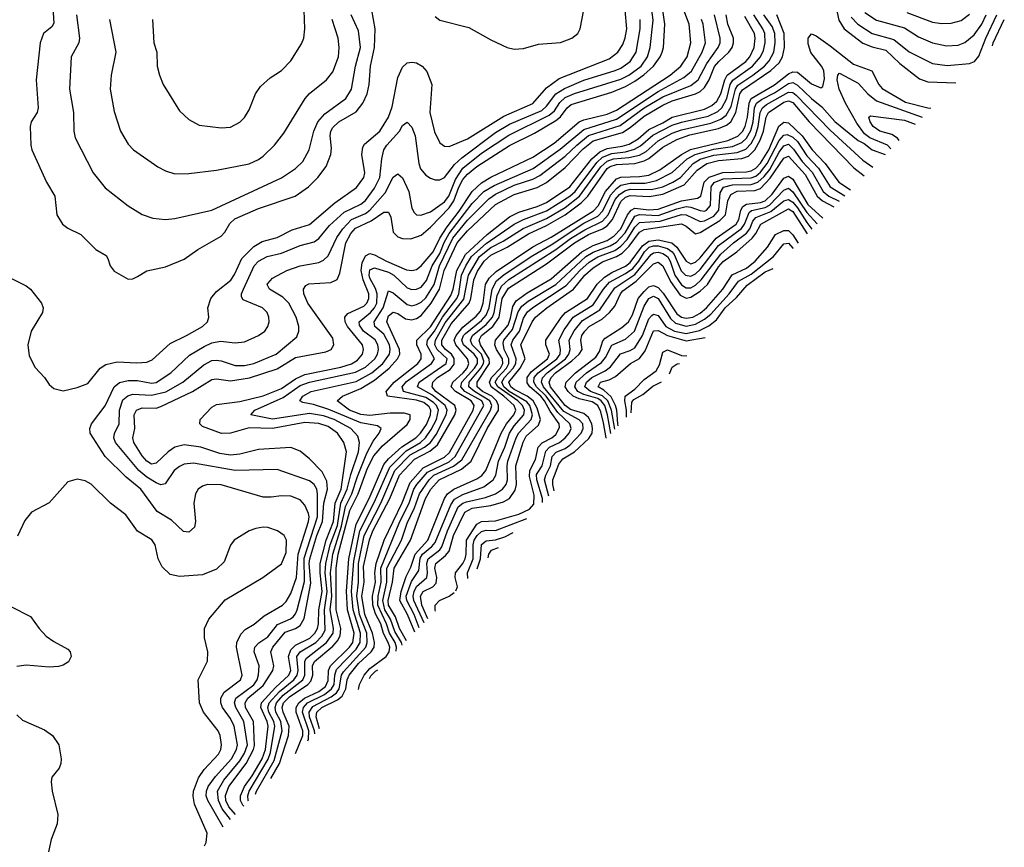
# Model space of a CAD drawing. Header units: inches. Extents: x 1308407 to 1441228, y 959628 to 1036311.
# Tile 514 of 656: x 1420183 to 1424419, y 970909 to 974469. Entities that reach past the tile are written whole.
import ezdxf

# ---------------------------------------------------------------- set-up
doc = ezdxf.new("R2010")
doc.units = ezdxf.units.IN
doc.header["$MEASUREMENT"] = 0
doc.layers.add('B4927', color=7, linetype='Continuous')

msp = doc.modelspace()

# ---------------------------------------------------------------- linework, layer by layer
at = {"layer": 'B4927', "color": 5}
for points, elevation in [([(1420323.7, 974543.7), (1420330, 974454), (1420321.3, 974438.7), (1420285.4, 974410), (1420271.5, 974370), (1420253.2, 974210), (1420262.7, 974090), (1420257.6, 974070), (1420232.4, 974030), (1420227.3, 974010), (1420230.1, 973930.1), (1420235, 973910), (1420297.6, 973770), (1420334.7, 973710), (1420343.2, 973630), (1420367.4, 973590), (1420390, 973573.1), (1420445.7, 973545.7), (1420510, 973480.2), (1420554.4, 973454.4), (1420562.5, 973442.5), (1420572, 973410), (1420590, 973387), (1420650, 973353.7), (1420670, 973354.9), (1420690, 973364.2), (1420730, 973388.9), (1420810, 973405.8), (1420890, 973439.7), (1420950, 973480.9), (1421050, 973538.5), (1421065, 973555), (1421086.9, 973593.1), (1421108, 973612), (1421210, 973656.7), (1421367.5, 973710), (1421424.9, 973750), (1421466.2, 973790), (1421501.7, 973838.3), (1421521.3, 973890), (1421524, 973916), (1421518.5, 973970), (1421521.6, 973990), (1421530, 974005.3), (1421556.6, 974030), (1421630, 974072.3), (1421659.1, 974110), (1421678, 974150), (1421686.9, 974190), (1421692.2, 974270), (1421709, 974350), (1421711.7, 974430), (1421697.9, 974510)], 3020), ([(1420139.7, 973359.7), (1420210, 973324.1), (1420229.1, 973310), (1420276.9, 973250), (1420283.9, 973230), (1420280.7, 973210), (1420231.5, 973130), (1420217.6, 973070), (1420223.4, 973023.4), (1420250, 972973.4), (1420290, 972930.5), (1420310, 972900.5), (1420330, 972882.4), (1420370, 972872.2), (1420430, 972887.2), (1420475.5, 972904.5), (1420529.8, 972970), (1420553.6, 972986.4), (1420602.4, 972997.6), (1420687.5, 972992.4), (1420730, 972996), (1420753.4, 973006.6), (1420830, 973076.7), (1420900.2, 973110), (1420969.8, 973150), (1420991.6, 973170), (1420997, 973190), (1420993, 973230), (1421005.7, 973270), (1421030, 973299.6), (1421091.1, 973348.9), (1421107.3, 973372.7), (1421138.1, 973441.9), (1421190, 973493.9), (1421225.4, 973514.6), (1421290, 973532.5), (1421355.3, 973564.7), (1421430, 973587.5), (1421539.1, 973680.9), (1421632.5, 973747.5), (1421663.4, 973790), (1421667.4, 973810), (1421655.5, 973890), (1421659.3, 973920.7), (1421666.4, 973933.6), (1421731.7, 973990), (1421769.6, 974050), (1421785.3, 974094.7), (1421810, 974220.7), (1421830, 974265), (1421850, 974283.9), (1421870, 974286.9), (1421890, 974283.2), (1421914, 974270), (1421934.3, 974245.7), (1421956.2, 974190), (1421947.3, 974070), (1421967, 973987), (1421990, 973939.7), (1422010, 973925.5), (1422030, 973924.1), (1422110, 973956.1), (1422266.2, 974053.8), (1422390, 974109.1), (1422450, 974175.6), (1422503.7, 974216.3), (1422719, 974301), (1422756.7, 974330), (1422777.9, 974362.1), (1422788.5, 974391.5), (1422794.5, 974430), (1422788.6, 974510)], 2980), ([(1421089.3, 971028.1), (1421054.7, 971074.7), (1421038, 971110), (1421033.9, 971150), (1421061.8, 971198.2), (1421130, 971280.6), (1421150, 971314.5), (1421162.5, 971350), (1421147.9, 971450), (1421113.3, 971510), (1421107.3, 971530), (1421113.1, 971550), (1421190, 971608), (1421205.1, 971630), (1421210.9, 971650.9), (1421212.6, 971690), (1421192.4, 971750), (1421194.6, 971770), (1421211.1, 971788.9), (1421250, 971814.9), (1421292.1, 971867.9), (1421348.1, 971891.9), (1421359.1, 971900.9), (1421370, 971912.9), (1421376.9, 971930), (1421408.1, 972051.9), (1421407.1, 972152.9), (1421464.5, 972330), (1421464.5, 972430), (1421460.8, 972450), (1421449.9, 972469.9), (1421430, 972486), (1421290, 972534.9), (1421110.1, 972529.9), (1420930, 972561), (1420890, 972557.3), (1420870, 972547.1), (1420848, 972530), (1420808.1, 972471.9), (1420790, 972468.7), (1420770, 972476.2), (1420730, 972501), (1420695.6, 972530), (1420595.6, 972650), (1420588.2, 972670), (1420590.7, 972689.3), (1420611.4, 972730), (1420611.7, 972790), (1420626.6, 972833.4), (1420648.3, 972851.7), (1420670, 972858), (1420750, 972854.3), (1420812.2, 972867.8), (1420884.1, 972910), (1420975.4, 972984.6), (1421010, 973002.9), (1421030, 973005.2), (1421050, 973001.3), (1421110, 972981.9), (1421150, 972981.3), (1421190.2, 972989.8), (1421287, 973030), (1421375.1, 973104.9), (1421384.3, 973130), (1421383.8, 973150), (1421372.5, 973190), (1421340.6, 973250), (1421315.7, 973275.7), (1421257.8, 973310), (1421247.5, 973330), (1421250, 973334.9), (1421270, 973357.2), (1421332, 973390), (1421390, 973410.5), (1421470, 973425.2), (1421490, 973434.3), (1421510, 973453.4), (1421547.2, 973532.8), (1421572.6, 973570), (1421610.4, 973609.6), (1421670, 973636.1), (1421690, 973650.4), (1421755, 973725), (1421790, 973792.4), (1421810, 973805.5), (1421830, 973788.5), (1421857.4, 973730), (1421870, 973658), (1421879.6, 973639.6), (1421890, 973630.2), (1421908.9, 973628.9), (1421950, 973642.9), (1422010, 973685.2), (1422029.7, 973710), (1422057.7, 973782.3), (1422089.7, 973830.3), (1422170, 973894.5), (1422287.1, 973972.9), (1422461.6, 974058.4), (1422483.3, 974076.7), (1422507.3, 974112.7), (1422530, 974134), (1422570, 974151.4), (1422770, 974213.4), (1422803.5, 974230), (1422856.6, 974270), (1422884.3, 974310), (1422895.6, 974350), (1422907.9, 974467.9), (1422902.4, 974510)], 2940), ([(1421111.4, 971050.6), (1421082.7, 971082.7), (1421070, 971110), (1421067.9, 971132.1), (1421082, 971170), (1421156.6, 971270), (1421189.1, 971330), (1421193, 971347), (1421188.3, 971450), (1421154.2, 971510), (1421152.5, 971530), (1421165, 971550), (1421230, 971605.3), (1421271.4, 971670), (1421277, 971690), (1421262.7, 971750), (1421271.9, 971770), (1421325.7, 971834.3), (1421370, 971850.8), (1421390, 971863.4), (1421407.3, 971892.7), (1421435.2, 972044.8), (1421428.7, 972130), (1421431.5, 972150), (1421460.8, 972250), (1421486, 972310), (1421491.7, 972390), (1421507, 972450), (1421504.6, 972484.6), (1421484, 972524), (1421430, 972580.2), (1421390, 972613.5), (1421349, 972629), (1421210, 972620.9), (1421130, 972599.6), (1421090, 972596), (1421043.6, 972603.6), (1420962.2, 972630), (1420890, 972641), (1420850, 972629.9), (1420821.5, 972610), (1420770, 972560.9), (1420750, 972557.8), (1420730, 972569.9), (1420710, 972593.2), (1420673.9, 972650), (1420670.3, 972670), (1420677.9, 972710), (1420675.9, 972770), (1420685.8, 972790), (1420710, 972798.8), (1420770, 972797.8), (1420790, 972804.6), (1420925.7, 972870), (1421010, 972920.8), (1421030, 972924.4), (1421090, 972915.1), (1421171.7, 972928.3), (1421290, 972967.7), (1421370, 973016.2), (1421499.8, 973040.2), (1421523.1, 973050), (1421534.4, 973070), (1421530, 973099.2), (1421423.3, 973250), (1421404.8, 973290), (1421403.4, 973310), (1421413.7, 973326.3), (1421427.5, 973332.5), (1421521.9, 973338.1), (1421548.9, 973351.1), (1421560.8, 973379.2), (1421586.3, 973510), (1421608.3, 973550), (1421628.2, 973571.8), (1421695.8, 973604.2), (1421750, 973641.5), (1421770, 973641.6), (1421779.7, 973619.7), (1421790, 973554.9), (1421810, 973535), (1421830, 973527.4), (1421866, 973526), (1421910, 973542.4), (1421950, 973577.2), (1422030, 973659.9), (1422051.2, 973690), (1422071.9, 973748.1), (1422090, 973781.7), (1422110, 973805.2), (1422150, 973837.7), (1422290, 973928.6), (1422398.5, 973981.5), (1422490, 974035.9), (1422509.3, 974050.7), (1422538.5, 974090), (1422555.6, 974104.4), (1422730, 974157.8), (1422790, 974182.4), (1422830, 974204.7), (1422868.6, 974231.4), (1422910.2, 974270), (1422939, 974310), (1422947.7, 974330), (1422952.6, 974350), (1422958.6, 974450), (1422949.7, 974510)], 2920), ([(1420753.8, 974470), (1420760.2, 974370), (1420772.3, 974330), (1420774.3, 974270), (1420784.9, 974230), (1420799.6, 974190), (1420870, 974077.1), (1420910, 974039.5), (1420955.6, 974015.6), (1421050, 974004), (1421090, 974007.4), (1421130, 974028.5), (1421150, 974048), (1421170, 974082), (1421198, 974150), (1421218.6, 974181.4), (1421261, 974219), (1421310, 974250.3), (1421350, 974292.2), (1421395.2, 974364.8), (1421405.9, 974390), (1421409.9, 974430), (1421406.5, 974510)], 3080), ([(1421146.9, 971086.5), (1421143.4, 971090), (1421133, 971110), (1421132.4, 971130), (1421150.1, 971169.9), (1421183.8, 971216.2), (1421225.5, 971290), (1421240.8, 971330), (1421251.7, 971430), (1421248.3, 971450), (1421220.1, 971510), (1421223.5, 971530), (1421284, 971596), (1421341.4, 971650), (1421349.3, 971670), (1421339.3, 971730), (1421350, 971758), (1421370, 971778.5), (1421431.8, 971808.2), (1421453.3, 971830), (1421464.8, 971850), (1421469.2, 971870.8), (1421469.7, 971930.2), (1421484.2, 972010), (1421475.6, 972090), (1421476.2, 972130), (1421501.8, 972230), (1421533.4, 972310), (1421540.6, 972390), (1421565.7, 972450), (1421588.8, 972610), (1421577.5, 972650), (1421550.3, 972690), (1421510, 972718.9), (1421470, 972732), (1421410, 972735.7), (1421270, 972710), (1421170, 972712.8), (1421090, 972691.2), (1421051.2, 972688.8), (1420970, 972719.5), (1420957.6, 972730), (1420959.7, 972750), (1421010, 972802.7), (1421030, 972813.2), (1421130, 972826.6), (1421230, 972851.8), (1421310, 972882.7), (1421370, 972924.9), (1421410, 972943.6), (1421565, 972975), (1421610, 972988.5), (1421636.1, 973003.9), (1421658.3, 973030), (1421662.4, 973050), (1421657.2, 973070), (1421593.6, 973150), (1421583.3, 973170), (1421581.3, 973190), (1421595.3, 973204.7), (1421663.3, 973236.7), (1421677, 973250), (1421685.5, 973270), (1421685.6, 973290), (1421660.8, 973350), (1421652.7, 973390), (1421656.5, 973423.5), (1421670, 973453.6), (1421690, 973462.9), (1421710, 973457.4), (1421760.9, 973430), (1421847.2, 973392.8), (1421870, 973389.7), (1421890, 973394.5), (1421910, 973409.7), (1421962.1, 973470), (1421990.9, 973530), (1422021.5, 973578.5), (1422074.3, 973645.7), (1422129.2, 973730.8), (1422170, 973767.8), (1422210, 973791.8), (1422390, 973877.5), (1422482.1, 973937.9), (1422590.7, 974029.3), (1422610, 974038.6), (1422710, 974063.4), (1422750, 974079.8), (1422981.9, 974230), (1423027.3, 974270), (1423054.2, 974310), (1423070.6, 974370), (1423063.6, 974450), (1423039.7, 974510)], 2880), ([(1421970, 974483.2), (1421990, 974467.9), (1422115.1, 974435.1), (1422210, 974382.8), (1422280.3, 974350), (1422310, 974342.4), (1422350, 974345), (1422415.6, 974364.4), (1422510, 974371.2), (1422558, 974390), (1422585, 974410), (1422594.5, 974430), (1422610, 974511.8)], 3020), ([(1423693.2, 974533.2), (1423707.3, 974467.3), (1423730.9, 974430), (1423810, 974368.1), (1423850, 974352.2), (1423910, 974337.6), (1423970, 974280.7), (1424054.8, 974214.8), (1424090, 974201.5), (1424211.2, 974197.9)], 2720), ([(1423819.7, 974499.7), (1423870, 974467.7), (1423990, 974434.4), (1424050, 974395.8), (1424110, 974369.6), (1424170, 974356.8), (1424220, 974360), (1424250, 974371.7), (1424290, 974404.6), (1424322.1, 974450), (1424341.7, 974490)], 2760), ([(1424000.5, 974500.5), (1424110, 974459.1), (1424150, 974453.3), (1424190, 974453.7), (1424234.3, 974465.7), (1424270, 974492.8)], 2780), ([(1420427.5, 974490), (1420440.2, 974390), (1420437.8, 974370), (1420404.6, 974310), (1420397.7, 974170), (1420414.7, 974070), (1420415.2, 973990), (1420420.9, 973960.9), (1420498.6, 973810), (1420550, 973745.5), (1420650, 973667.9), (1420710, 973631.4), (1420755.5, 973615.5), (1420810, 973609.3), (1420850, 973613.5), (1421010, 973649.3), (1421310, 973789), (1421370, 973828.8), (1421401.5, 973858.5), (1421428.8, 973910), (1421447.7, 973990), (1421465.1, 974030), (1421496.4, 974063.6), (1421585.6, 974130), (1421611.1, 974170), (1421627.9, 974270), (1421649.6, 974350), (1421640.8, 974420.8), (1421609.4, 974490)], 3040), ([(1421057.8, 970996.1), (1420992.6, 971110), (1420985.4, 971130), (1420986, 971150), (1420993.9, 971170), (1421025.9, 971214.1), (1421094.8, 971290), (1421115.9, 971330), (1421119.8, 971350), (1421105.2, 971430), (1421090, 971463.4), (1421056.1, 971510), (1421048.1, 971530), (1421048, 971550), (1421063, 971577), (1421132.8, 971630), (1421140.4, 971650), (1421115.5, 971770), (1421116.9, 971790), (1421134.5, 971825.5), (1421153.6, 971846.4), (1421191, 971869), (1421234.6, 971905.4), (1421313.6, 971950), (1421330, 971965.9), (1421350, 972000.2), (1421374.3, 972070), (1421381.7, 972170), (1421425.8, 972310), (1421428.6, 972330), (1421425.2, 972345.2), (1421410, 972380.7), (1421390, 972403.2), (1421350, 972419.6), (1421310, 972421.6), (1421265.4, 972414.6), (1421230, 972415.5), (1421050, 972467.7), (1420990.8, 972469.2), (1420970, 972462.8), (1420950.3, 972450), (1420938.6, 972430), (1420932.6, 972390), (1420938.8, 972310), (1420934.3, 972285.7), (1420910, 972265), (1420887.4, 972267.4), (1420836, 972316), (1420774.2, 972354.2), (1420704.2, 972450), (1420640.6, 972500.6), (1420550.2, 972590.2), (1420486.1, 972690), (1420484.1, 972710), (1420491.3, 972730), (1420550, 972808.6), (1420589.7, 972890.3), (1420611.6, 972908.4), (1420650, 972917.3), (1420690, 972916.7), (1420750, 972905.2), (1420770, 972907.9), (1420833.8, 972950), (1420913.5, 973026.5), (1420976.4, 973063.6), (1421010, 973079.2), (1421046.8, 973086.8), (1421110, 973079.5), (1421150, 973083.2), (1421209.7, 973110), (1421237.4, 973130), (1421250.6, 973150), (1421255.6, 973170), (1421255, 973190), (1421248, 973210), (1421227.6, 973230), (1421144.8, 973264.8), (1421137.3, 973277.3), (1421136.9, 973290), (1421145.1, 973310), (1421191.8, 973410), (1421210, 973430.1), (1421247.8, 973450), (1421310, 973464.4), (1421390, 973497.5), (1421450, 973513.5), (1421470, 973528.5), (1421516.5, 973583.5), (1421578.8, 973641.2), (1421650, 973676.1), (1421670, 973691.5), (1421710, 973745.2), (1421732.1, 973790), (1421740.3, 973870), (1421750, 973910), (1421761.9, 973930), (1421817, 973990), (1421830, 974014.3), (1421850, 974028.9), (1421870, 974006.3), (1421883.8, 973970), (1421900.7, 973850), (1421907.9, 973827.9), (1421930, 973801.1), (1421950, 973787.6), (1421970, 973780.6), (1421990, 973780.2), (1422010, 973790.1), (1422054.3, 973845.7), (1422084.6, 973875.4), (1422230, 973984.3), (1422290, 974019.4), (1422430, 974078.9), (1422450, 974096.6), (1422489.6, 974150), (1422527.2, 974172.8), (1422610, 974208.7), (1422745, 974250), (1422770, 974261.4), (1422810, 974290), (1422834.6, 974330), (1422852, 974430), (1422852.5, 974470)], 2960), ([(1420569.3, 974470), (1420596.9, 974330), (1420577.1, 974230), (1420571.8, 974170), (1420590, 974074), (1420616.9, 973990), (1420650, 973934.4), (1420671.8, 973910), (1420776.9, 973836.9), (1420810, 973818.6), (1420850, 973806.2), (1420910, 973808.3), (1421030, 973821.7), (1421170, 973849.6), (1421210, 973867.8), (1421230, 973882.1), (1421278.9, 973930), (1421318.9, 973981.1), (1421410.6, 974130), (1421430, 974151.8), (1421502.2, 974210), (1421530, 974245.3), (1421554.6, 974310), (1421557.9, 974350), (1421552.7, 974390), (1421526.7, 974470)], 3060), ([(1421167.6, 971107.6), (1421166.1, 971110), (1421164, 971130), (1421170.4, 971150), (1421252.4, 971287.6), (1421262.5, 971317.5), (1421281.2, 971430), (1421276.7, 971450), (1421254.9, 971490), (1421249.8, 971510), (1421256.5, 971530), (1421300.3, 971579.7), (1421361.9, 971630), (1421376.6, 971650), (1421381.1, 971670), (1421375.3, 971730), (1421388.9, 971750), (1421457.3, 971790), (1421483.3, 971816.7), (1421497.2, 971842.8), (1421494.6, 971930), (1421505.3, 972010), (1421497.2, 972090), (1421499.7, 972130), (1421518.5, 972210), (1421550, 972293.8), (1421565.1, 972390), (1421592.4, 972450), (1421607.4, 972512.6), (1421640.2, 972610), (1421644.9, 972650), (1421637.7, 972677.7), (1421607.9, 972710), (1421535.7, 972750), (1421490, 972765.6), (1421430, 972774.7), (1421270, 972751.1), (1421178, 972770), (1421194.2, 972790), (1421316.4, 972843.6), (1421390, 972895.3), (1421430, 972909.3), (1421627.3, 972952.7), (1421670, 972974.9), (1421710.2, 973010), (1421722.3, 973030), (1421727, 973050), (1421723.9, 973070), (1421712.1, 973092.2), (1421661.6, 973130), (1421644.2, 973155.8), (1421643.6, 973170), (1421691.8, 973210), (1421709.5, 973230), (1421719, 973250), (1421720.7, 973290), (1421713.4, 973313.4), (1421690, 973356.9), (1421686.2, 973370), (1421690, 973392.9), (1421710, 973401.6), (1421770, 973382.6), (1421792.1, 973370), (1421850, 973316.1), (1421870, 973308.3), (1421890, 973309.4), (1421910, 973319.1), (1421933.1, 973346.9), (1421957, 973410), (1421990, 973462.9), (1422008.7, 973511.3), (1422030, 973550), (1422130, 973679.1), (1422179.6, 973730), (1422223.6, 973756.4), (1422391.6, 973828.4), (1422508.3, 973911.7), (1422610, 973997.3), (1422750, 974041.4), (1422930, 974160.8), (1423040.1, 974219.9), (1423072.7, 974247.3), (1423119.8, 974330), (1423133.1, 974370), (1423123.8, 974450), (1423116.8, 974470)], 2860), ([(1421197, 971137.5), (1421201.2, 971150), (1421277.8, 971282.2), (1421312.1, 971410), (1421306.9, 971450), (1421285.6, 971490), (1421281.4, 971510), (1421287.6, 971530), (1421316.4, 971563.6), (1421400.4, 971630), (1421410.3, 971650), (1421409.4, 971710), (1421416.9, 971723.1), (1421503.1, 971790), (1421531.4, 971830), (1421533.1, 971850), (1421519.4, 971930), (1421525.8, 971990), (1421519.7, 972090), (1421530.2, 972170), (1421567.6, 972290), (1421584.7, 972375.3), (1421612.2, 972430), (1421635.6, 972504.4), (1421675.8, 972604.2), (1421703.8, 972656.2), (1421729.9, 972690), (1421737.7, 972710), (1421721.9, 972721.9), (1421650, 972735.2), (1421512.9, 972792.9), (1421446.4, 972813.6), (1421401.8, 972821.8), (1421387.9, 972830), (1421401.3, 972850), (1421436.8, 972870), (1421630, 972912.1), (1421697.8, 972950), (1421745.6, 972990), (1421773.3, 973030), (1421776.7, 973050), (1421773.4, 973070), (1421750, 973116.5), (1421711, 973150), (1421707.3, 973170), (1421747.3, 973230), (1421770, 973302.3), (1421790, 973293.9), (1421850, 973244.3), (1421870, 973239), (1421890, 973243.5), (1421910, 973254.5), (1421930, 973272.2), (1421966.4, 973330), (1421988.9, 973410), (1422046.4, 973530), (1422110, 973607.3), (1422200.8, 973699.2), (1422230, 973718.8), (1422310, 973756.8), (1422390, 973783.2), (1422421, 973799), (1422530, 973882.2), (1422579.3, 973930), (1422629.5, 973970.5), (1422766.3, 974013.7), (1422870, 974089.9), (1422950, 974136.8), (1423070, 974186.6), (1423101.9, 974210), (1423139.2, 974280.8), (1423188.7, 974350), (1423196.6, 974370), (1423197.4, 974390), (1423172, 974490)], 2840), ([(1421263, 971204.5), (1421300.4, 971270), (1421339.4, 971390), (1421342.7, 971430), (1421316.7, 971490), (1421312.5, 971510), (1421318.1, 971530), (1421343.4, 971556.6), (1421422.7, 971610), (1421435.9, 971624.1), (1421443.9, 971650), (1421442.8, 971690), (1421451.9, 971708.1), (1421530, 971774.3), (1421550, 971796.7), (1421561.7, 971818.3), (1421564.5, 971850), (1421544.7, 971930), (1421545.1, 972110), (1421553.1, 972170), (1421602.6, 972357.4), (1421639.6, 972430), (1421679.6, 972540.4), (1421706.6, 972593.4), (1421743.3, 972636.7), (1421850, 972727.8), (1421862.3, 972750), (1421862.3, 972770), (1421836.7, 972776.7), (1421776.3, 972776.4), (1421690, 972766.9), (1421650, 972770.7), (1421602.3, 972790), (1421548.2, 972830), (1421571.6, 972850), (1421650, 972882.2), (1421710, 972918.8), (1421772, 972970), (1421808.8, 973010), (1421817.9, 973030), (1421817.7, 973050), (1421763.1, 973170), (1421770, 973194.6), (1421790, 973210.8), (1421810, 973204.7), (1421842.4, 973182.4), (1421870, 973178.2), (1421890, 973183.1), (1421910, 973196.9), (1421953.9, 973250), (1421989.6, 973310), (1422009.2, 973390), (1422065.8, 973510), (1422110, 973561.3), (1422230, 973673.7), (1422310, 973717.7), (1422410, 973746.7), (1422450, 973768.3), (1422530, 973833.3), (1422606.8, 973913.2), (1422650, 973948.4), (1422776.1, 973983.9), (1422810, 974004.8), (1422870, 974053.9), (1422950, 974101.7), (1422990, 974120), (1423090, 974150.3), (1423110, 974160.2), (1423130, 974177.6), (1423150, 974210), (1423172.8, 974267.2), (1423190.5, 974289.5), (1423234.7, 974330), (1423248, 974350), (1423254.1, 974370), (1423254.3, 974390), (1423230.2, 974450), (1423222.9, 974490)], 2820), ([(1421369.5, 971312.6), (1421400.5, 971390), (1421400.8, 971410), (1421372.6, 971490), (1421372.5, 971510), (1421383.9, 971530), (1421408.8, 971550), (1421470, 971578.7), (1421498.8, 971601.2), (1421510, 971626.4), (1421511.1, 971670), (1421520.2, 971690), (1421602.3, 971770), (1421615.9, 971790), (1421622.3, 971830), (1421593.8, 971930), (1421588.9, 972011.1), (1421598.7, 972150), (1421630, 972299.7), (1421686.6, 972410), (1421750, 972555.7), (1421770, 972580.4), (1421827.7, 972632.3), (1421886.6, 972670), (1421907.2, 972690), (1421932.9, 972727.1), (1421950.8, 972770), (1421951.3, 972790), (1421944.2, 972804.2), (1421922.4, 972822.4), (1421890, 972832.8), (1421765.1, 972850), (1421760.3, 972870), (1421794.2, 972910), (1421895.7, 972990), (1421910.5, 973010), (1421910.7, 973030), (1421891.5, 973070), (1421891.6, 973090), (1421950, 973148.2), (1422037.3, 973282.7), (1422047.7, 973310), (1422063, 973390), (1422100.9, 973459.1), (1422194.4, 973545.6), (1422290, 973621.5), (1422330, 973641.8), (1422410, 973665.9), (1422450, 973682.9), (1422549.9, 973750), (1422644.6, 973870), (1422678.7, 973901.3), (1422710, 973914.7), (1422775.3, 973924.7), (1422805.6, 973934.4), (1422843.5, 973956.5), (1422890, 973997.4), (1422950, 974025.3), (1422989.9, 974050), (1423130, 974084.6), (1423160.5, 974099.5), (1423181.8, 974118.2), (1423199.6, 974150), (1423216.4, 974210), (1423226.7, 974230), (1423306.9, 974290), (1423323.7, 974310), (1423342.7, 974350), (1423348, 974390), (1423343.8, 974410), (1423303.5, 974483.5)], 2780), ([(1421422.4, 971366.3), (1421426, 971374), (1421426.3, 971410), (1421399.5, 971490), (1421403.5, 971510), (1421421.2, 971530), (1421493.9, 971566.1), (1421525.1, 971590), (1421535.4, 971610), (1421539.1, 971650), (1421546.5, 971673.5), (1421630, 971760.7), (1421647.3, 971790), (1421649.4, 971830), (1421617.3, 971930), (1421611.1, 972010), (1421620.5, 972139.5), (1421645.8, 972270), (1421707.4, 972392.6), (1421775.2, 972544.8), (1421845.4, 972614.7), (1421907.2, 972650), (1421929, 972670), (1421953.8, 972706.2), (1421975.6, 972750), (1421984.5, 972790), (1421975.9, 972810), (1421962.8, 972822.8), (1421930, 972843.9), (1421833.9, 972870), (1421827.8, 972890), (1421847, 972913), (1421955.4, 972990), (1421967.2, 973010), (1421934, 973070), (1421937.5, 973090), (1421967.5, 973130), (1422002.1, 973190), (1422063.5, 973270), (1422072.4, 973290), (1422084.1, 973370), (1422101.9, 973410), (1422127.3, 973450), (1422190, 973506.2), (1422310, 973589.4), (1422350.4, 973609.6), (1422450, 973646.3), (1422550, 973710.2), (1422572.7, 973730), (1422665.7, 973854.3), (1422690, 973877.2), (1422730, 973893.7), (1422790, 973900.9), (1422827.8, 973912.2), (1422853.8, 973926.2), (1422907.1, 973972.8), (1422990, 974015.6), (1423030, 974029), (1423145.3, 974054.7), (1423186.3, 974073.7), (1423204.3, 974090), (1423225.4, 974130), (1423240, 974190), (1423250.8, 974209.2), (1423335.7, 974270), (1423370.1, 974309.9), (1423382.8, 974337.2), (1423390.6, 974370), (1423388.2, 974410), (1423380.5, 974430), (1423341.4, 974490)], 2760), ([(1421452.2, 971396.6), (1421450.8, 971410), (1421429.4, 971470), (1421428.6, 971490), (1421444.8, 971515.2), (1421523.6, 971556.4), (1421546.3, 971573.7), (1421557.4, 971590), (1421567.9, 971650), (1421575.6, 971664.4), (1421671.9, 971770), (1421678.5, 971790), (1421675.9, 971830), (1421645.5, 971910), (1421632.9, 971990), (1421640.9, 972050), (1421641.1, 972130), (1421665.6, 972250), (1421736, 972390), (1421797.3, 972530), (1421863.2, 972596.8), (1421925.1, 972630), (1421949.9, 972650.1), (1421975.1, 972684.9), (1422017.9, 972770), (1422021.9, 972790), (1422013, 972810), (1421955.5, 972855.5), (1421894.9, 972890), (1421902.1, 972910), (1422017.4, 972990), (1422022.5, 973010), (1421979.7, 973050), (1421969.3, 973070), (1421972.5, 973090), (1422014.2, 973165.8), (1422093.7, 973266.3), (1422113.5, 973370), (1422160.5, 973450), (1422210, 973489.9), (1422263.1, 973516.9), (1422349.4, 973570.6), (1422450, 973614.4), (1422530, 973661.7), (1422591.1, 973710), (1422683.8, 973836.2), (1422710, 973860.1), (1422738.3, 973870), (1422803.9, 973876.1), (1422850, 973887.1), (1422877.8, 973902.2), (1422930, 973948.2), (1422990, 973981.1), (1423030, 973995.7), (1423156.1, 974024), (1423199.1, 974040.9), (1423221.8, 974058.2), (1423243.6, 974096.5), (1423262.3, 974170), (1423272.2, 974187.8), (1423337.1, 974230), (1423387.1, 974270), (1423408.1, 974291.9), (1423427.4, 974330), (1423433.7, 974370), (1423431.4, 974410), (1423419.8, 974439.8), (1423384.1, 974490)], 2740), ([(1421473.3, 971417.9), (1421458.1, 971470), (1421461.9, 971490), (1421483.2, 971510), (1421550, 971543.3), (1421570, 971559.4), (1421586.2, 971590), (1421591.6, 971630), (1421600.1, 971650), (1421640.9, 971699.1), (1421695.1, 971750), (1421708.3, 971770), (1421709.8, 971790), (1421701.1, 971830), (1421668.5, 971910), (1421654.4, 971990), (1421664.9, 972050), (1421662.7, 972117.3), (1421687.9, 972232), (1421702.8, 972270), (1421775.6, 972410), (1421816.7, 972510), (1421881.3, 972578.7), (1421946.9, 972613.1), (1421980.3, 972639.7), (1422054.5, 972770), (1422060.1, 972790), (1422055.6, 972810), (1421974, 972870), (1421957.8, 972890), (1421960, 972910), (1421980.5, 972930), (1422035.2, 972964.8), (1422052.4, 972987.6), (1422051.9, 973011.9), (1422040.9, 973030), (1422014.8, 973050), (1421999, 973070), (1421999.6, 973090), (1422039.8, 973160.2), (1422117.4, 973250), (1422124.4, 973270), (1422136.2, 973350), (1422153.2, 973386.8), (1422182, 973430), (1422210, 973455.6), (1422280.6, 973490), (1422371.6, 973548.4), (1422450, 973584.5), (1422529.5, 973630), (1422598.8, 973681.2), (1422627.2, 973710), (1422710, 973828.4), (1422722.7, 973837.3), (1422750, 973846.7), (1422829.1, 973850.9), (1422870, 973861.4), (1422890, 973871.9), (1422950, 973920.8), (1423010, 973954.1), (1423066.4, 973973.6), (1423190, 974001.4), (1423224.2, 974015.8), (1423242.2, 974030), (1423263.6, 974070), (1423282, 974150), (1423292.1, 974167.9), (1423414.7, 974250), (1423450, 974283.5), (1423465.2, 974310), (1423474.2, 974350), (1423472.2, 974410), (1423440.4, 974490)], 2720), ([(1423759.8, 974479.8), (1423789.2, 974450), (1423850, 974409.7), (1423944.4, 974384.4), (1424010, 974331.4), (1424110, 974281), (1424172.8, 974272.8), (1424270, 974280.3), (1424291.2, 974288.8), (1424310, 974311.9), (1424339.5, 974390), (1424386.7, 974490)], 2740), ([(1424368.3, 974357.4), (1424371, 974370), (1424419.2, 974470)], 2720), ([(1421640.5, 971587.7), (1421645.3, 971610), (1421665.4, 971650), (1421690, 971677.8), (1421760.2, 971730), (1421773.1, 971750), (1421775.3, 971770), (1421768.9, 971790), (1421748.8, 971828.8), (1421736.3, 971870), (1421713.7, 971913.7), (1421701.9, 971950), (1421700.2, 971990), (1421713.9, 972050), (1421711.2, 972090), (1421716.8, 972130), (1421751, 972230), (1421828.5, 972391.5), (1421862.3, 972477.7), (1421918.8, 972541.2), (1422010, 972587.2), (1422032.2, 972607.8), (1422134, 972790), (1422138.7, 972810), (1422126, 972830), (1422058.5, 972870), (1422039.8, 972890), (1422046.9, 972910), (1422091.4, 972950), (1422107.6, 972970), (1422115.9, 972990), (1422109.8, 973010), (1422059.2, 973070), (1422052.8, 973090), (1422061, 973110), (1422090, 973146.4), (1422146.3, 973193.6), (1422165.2, 973214.8), (1422177.2, 973250), (1422187.5, 973330), (1422203.1, 973356.9), (1422233.3, 973386.7), (1422390, 973492), (1422470, 973534), (1422652.3, 973647.7), (1422671.5, 973668.5), (1422702.9, 973730), (1422750, 973785), (1422770, 973792.3), (1422850, 973794.3), (1422890, 973800.9), (1422936.4, 973823.6), (1423029.9, 973890), (1423068.6, 973911.4), (1423230, 973950.2), (1423272, 973968), (1423292.4, 973987.6), (1423304.6, 974010), (1423314.6, 974050), (1423321.1, 974110), (1423330.4, 974129.6), (1423430, 974188.5), (1423490, 974235.8), (1423510, 974245.4), (1423530, 974243.3), (1423590, 974193.6), (1423630, 974176.3), (1423637.9, 974182.1), (1423645.3, 974214.8), (1423643.1, 974250), (1423632.9, 974270), (1423587.5, 974327.5), (1423574.8, 974365.2), (1423575, 974390), (1423590, 974408.4), (1423610, 974399.2), (1423670, 974356.6), (1423770, 974277.3), (1423848.6, 974248.6), (1423879.1, 974190), (1423893.9, 974173.9), (1423994.7, 974114.7), (1424090, 974089.4), (1424103, 974088)], 2680), ([(1423931, 973913.3), (1423916.3, 973930), (1423840.5, 973960.5), (1423818.4, 973978.4), (1423784.2, 974024.2), (1423736.1, 974110), (1423709.1, 974170), (1423700.1, 974210), (1423703.6, 974230), (1423710, 974239), (1423790, 974196.8), (1423832.5, 974150), (1423870, 974120.5), (1424065.3, 974049.8)], 2660), ([(1421802.4, 971752.1), (1421804.1, 971770), (1421797.7, 971790), (1421774, 971830), (1421761.1, 971870), (1421724, 971950), (1421724.9, 971990), (1421738.2, 972050), (1421736.5, 972110), (1421818.6, 972310), (1421858.7, 972390), (1421879.2, 972450), (1421891.3, 972470), (1421937.7, 972522.3), (1422030, 972567.7), (1422056.4, 972590), (1422180.5, 972810), (1422171.1, 972830), (1422098.2, 972870), (1422081.2, 972890), (1422085, 972910), (1422139.2, 972970), (1422152.1, 972990), (1422153.3, 973010), (1422138.3, 973030), (1422093, 973070), (1422085.5, 973090), (1422092.2, 973110), (1422100.9, 973119.1), (1422170, 973175.6), (1422190, 973198.5), (1422202.4, 973230), (1422215.1, 973310), (1422234.6, 973345.4), (1422267.3, 973372.7), (1422390, 973455.5), (1422470, 973501.4), (1422610, 973593.7), (1422670, 973623.9), (1422692.5, 973647.5), (1422725.3, 973714.7), (1422750, 973742.4), (1422770, 973756.9), (1422810, 973766.4), (1422873.5, 973766.5), (1422922.3, 973777.7), (1422990, 973811.3), (1423054.4, 973870), (1423088.6, 973890), (1423170, 973911.8), (1423250, 973923.9), (1423290, 973940.8), (1423310, 973959.9), (1423328.1, 973991.9), (1423338, 974030), (1423344.9, 974090), (1423353.4, 974110), (1423374.2, 974125.8), (1423430, 974154.2), (1423490, 974195.3), (1423510, 974199.6), (1423530, 974188.3), (1423590, 974130.1), (1423634.6, 974094.6), (1423690, 974031.1), (1423790, 973950.1), (1423816.4, 973936.4), (1423850, 973909.2), (1423907.3, 973889.3)], 2660), ([(1421828.5, 971778.6), (1421825.2, 971790), (1421797.4, 971837.4), (1421778.2, 971890), (1421753.5, 971930), (1421745.4, 971970), (1421762.4, 972050), (1421763, 972110), (1421826.2, 972230), (1421850, 972303.4), (1421882.2, 972370), (1421902.5, 972430), (1421944.2, 972490), (1421965.4, 972510), (1422050, 972547.9), (1422084.8, 972575.2), (1422208.9, 972790), (1422214, 972810), (1422205.7, 972830), (1422139, 972870), (1422114.9, 972890), (1422116.3, 972910), (1422167.3, 972970), (1422178.8, 972990), (1422179.3, 973000.7), (1422170.5, 973030.5), (1422130.1, 973070), (1422122.5, 973090), (1422131.1, 973110), (1422190, 973157.3), (1422216.7, 973190), (1422224.9, 973210), (1422237.9, 973282.1), (1422256.5, 973323.5), (1422287.9, 973352.1), (1422490, 973480.5), (1422552.5, 973527.5), (1422614.3, 973565.7), (1422690, 973602.8), (1422714.4, 973630), (1422744.3, 973695.7), (1422762.9, 973717.1), (1422786.8, 973733.2), (1422810, 973739.6), (1422900.8, 973739.1), (1422949.3, 973750.7), (1422993.7, 973770), (1423025.8, 973790), (1423080.8, 973850), (1423111, 973869), (1423170, 973886.3), (1423270, 973898.1), (1423307.1, 973912.9), (1423330, 973937), (1423348.8, 973971.2), (1423360.6, 974010), (1423369.4, 974070.6), (1423378.2, 974090), (1423395.5, 974104.5), (1423490, 974156.8), (1423510, 974155.6), (1423524, 974144), (1423670, 973993.4), (1423810, 973865.5), (1423853.8, 973835)], 2640), ([(1421847.3, 971797.7), (1421817.6, 971850), (1421799.9, 971899.9), (1421770.2, 971950), (1421768.5, 971970), (1421786.8, 972050), (1421793.8, 972110), (1421864, 972230), (1421929.3, 972410), (1421951.7, 972450), (1421987.4, 972490), (1422084.1, 972535.9), (1422124.7, 972570), (1422194.8, 972710), (1422242.6, 972790), (1422243.5, 972810), (1422234.8, 972830), (1422213.8, 972850), (1422174.4, 972870), (1422151.5, 972890), (1422150.6, 972910), (1422204.5, 972990), (1422203.4, 973010), (1422166, 973070), (1422159.6, 973090), (1422170.2, 973110), (1422217.9, 973150), (1422246.3, 973190), (1422259.3, 973270), (1422285.9, 973314.1), (1422450, 973419), (1422570.6, 973509.4), (1422630, 973544.8), (1422690, 973569.3), (1422710, 973583.1), (1422733.7, 973610), (1422770, 973687.3), (1422790, 973705.4), (1422810, 973713.1), (1422891.8, 973708.2), (1422950, 973718.1), (1423041.8, 973758.2), (1423097.6, 973822.4), (1423138.9, 973850), (1423190, 973863.9), (1423290, 973871.9), (1423317.9, 973882.1), (1423346.2, 973910), (1423368.8, 973951.2), (1423383.2, 973990), (1423394.8, 974050), (1423404, 974070), (1423470, 974114.2), (1423490, 974119.8), (1423510, 974113.5), (1423579.7, 974030), (1423772.5, 973832.5), (1423816.8, 973797.4)], 2620), ([(1423967.2, 973950.1), (1423959.6, 973959.6), (1423934.9, 973974.9), (1423884.3, 973990), (1423855, 974010), (1423841.5, 974030), (1423836, 974050), (1423843.8, 974056.2), (1423990, 974036.8), (1424036, 974020)], 2640), ([(1421883, 971834), (1421851.9, 971910), (1421819, 971970), (1421824.7, 972010), (1421845.8, 972074.2), (1421866.3, 972113.7), (1421883.7, 972170), (1421939.1, 972230), (1422011.1, 972408.9), (1422023.7, 972430), (1422050.3, 972449.7), (1422150, 972494.2), (1422170.9, 972509.1), (1422187.9, 972530), (1422254.3, 972690), (1422276.8, 972730), (1422309.1, 972770), (1422317.5, 972790), (1422310.9, 972810), (1422266.6, 972850), (1422212.1, 972890), (1422203.8, 972910), (1422213.3, 972930), (1422251.2, 972970), (1422261.4, 972990), (1422260.6, 973010), (1422234.6, 973050), (1422226.9, 973070), (1422230.1, 973090), (1422284.4, 973155.6), (1422295.1, 973184.9), (1422304.2, 973235.8), (1422319.6, 973260.4), (1422366.3, 973293.7), (1422470, 973354.8), (1422601.3, 973470), (1422650, 973497.7), (1422710, 973520), (1422740.5, 973539.5), (1422770, 973570), (1422797.7, 973630), (1422813.1, 973650), (1422830, 973658.2), (1422890, 973652), (1422930, 973654.3), (1423030, 973690), (1423098.7, 973701.3), (1423113.2, 973710), (1423128.1, 973770), (1423150, 973792.3), (1423207.6, 973812.3), (1423310, 973815.4), (1423330, 973819.2), (1423349.7, 973830.3), (1423370, 973851.7), (1423405.6, 973910), (1423448.7, 974011.3), (1423470, 974028.2), (1423490, 974025.7), (1423550, 973970), (1423592.1, 973910), (1423648.5, 973850), (1423707.1, 973770), (1423757.5, 973737.2)], 2580), ([(1421901.4, 971852.7), (1421879.6, 971910), (1421848.7, 971970), (1421846.1, 971990), (1421868.3, 972051.7), (1421899.7, 972100.3), (1421906.6, 972153.4), (1421915.9, 972170), (1421956.4, 972203.6), (1421970, 972220.9), (1422037.8, 972382.3), (1422053.3, 972406.7), (1422090, 972427), (1422180.3, 972459.7), (1422220.5, 972490), (1422231.6, 972510), (1422242.4, 972570), (1422270.2, 972630), (1422290.5, 972690), (1422310, 972721.8), (1422351.6, 972770), (1422355, 972790), (1422346.8, 972810), (1422325.5, 972830), (1422239.7, 972890), (1422228.7, 972910), (1422239.9, 972930), (1422277.9, 972970), (1422288, 972990), (1422287.9, 973010), (1422267.8, 973050), (1422263, 973077), (1422266.2, 973090), (1422303.7, 973136.3), (1422327.1, 973212.9), (1422343, 973237), (1422370, 973258.6), (1422490, 973330.4), (1422618.5, 973450), (1422650.7, 973469.3), (1422723, 973497), (1422750, 973512.9), (1422787.6, 973552.4), (1422830, 973623.6), (1422850, 973630.5), (1422930, 973626.9), (1423010, 973655.9), (1423050, 973665.1), (1423070, 973663.2), (1423110, 973647.9), (1423130, 973646.2), (1423138.1, 973650), (1423155.7, 973670), (1423157.6, 973750), (1423171.4, 973768.6), (1423210, 973784.5), (1423330, 973788.6), (1423350, 973796.4), (1423370, 973813.1), (1423398.3, 973850), (1423450, 973949.1), (1423470, 973972.3), (1423484.7, 973975.3), (1423510, 973963.5), (1423530, 973945.7), (1423570, 973883.9), (1423620.4, 973830), (1423670.6, 973750.6), (1423732.5, 973711.9)], 2560), ([(1421923, 971874.5), (1421878.7, 971970), (1421875.4, 971990), (1421879.7, 972010), (1421890, 972030.3), (1421933.9, 972070), (1421937.6, 972090), (1421934.8, 972130), (1421940.6, 972150), (1421990.7, 972189.3), (1421998.8, 972201.2), (1422022.9, 972270), (1422070, 972373), (1422090, 972389.8), (1422104.7, 972395.3), (1422186.4, 972413.6), (1422230.1, 972429.9), (1422259.9, 972450), (1422275.5, 972470), (1422281.6, 972490), (1422279.7, 972550), (1422283.8, 972570), (1422319.3, 972670), (1422330, 972692.6), (1422383.8, 972750), (1422388.9, 972770), (1422377.8, 972810), (1422365, 972825), (1422289.3, 972870), (1422266.4, 972890), (1422256.7, 972910), (1422268.8, 972930), (1422305.9, 972970), (1422316.9, 972990), (1422318.9, 973010), (1422297.5, 973070), (1422305, 973090), (1422334, 973130), (1422350, 973184.6), (1422368, 973212), (1422390, 973231.3), (1422534.4, 973325.6), (1422592.2, 973390), (1422633.7, 973426.3), (1422670.9, 973449.1), (1422743, 973477), (1422770, 973495), (1422796.4, 973523.6), (1422830, 973577), (1422850, 973596.5), (1422937.9, 973602.1), (1423030, 973630.7), (1423050, 973629.8), (1423110, 973601.7), (1423130, 973604), (1423170, 973624.2), (1423191, 973650), (1423196.1, 973723.9), (1423211.1, 973748.9), (1423250, 973759.1), (1423330, 973759.7), (1423359.2, 973770), (1423385.9, 973794.1), (1423410, 973825.1), (1423450, 973899.5), (1423470, 973926), (1423490, 973933.2), (1423512.8, 973912.8), (1423550, 973859.8), (1423593, 973813), (1423640.2, 973730), (1423663.9, 973710), (1423709, 973688)], 2540), ([(1421939.4, 971891.2), (1421912.6, 971950), (1421907, 971990), (1421918.6, 972010), (1421960.1, 972030), (1421975.3, 972044.7), (1421977.4, 972070), (1421969.1, 972110), (1421972.9, 972130), (1422015.4, 972164.6), (1422030, 972183.3), (1422049.3, 972250), (1422098.8, 972350), (1422130, 972368), (1422210, 972379.5), (1422265, 972395), (1422290.6, 972410), (1422314.5, 972445.5), (1422319.7, 972470), (1422318.2, 972550), (1422348.9, 972651.1), (1422362.7, 972677.3), (1422415.2, 972724.8), (1422423.1, 972750), (1422410, 972797.4), (1422391.8, 972830), (1422366.5, 972850), (1422310, 972878.7), (1422295.6, 972890), (1422288.1, 972910), (1422335.7, 972970), (1422357.9, 973010), (1422338.4, 973070), (1422388, 973170), (1422402.2, 973190), (1422451, 973230), (1422565.7, 973310), (1422614.7, 973370), (1422650, 973402.1), (1422690, 973427.1), (1422750, 973450), (1422774.8, 973465.2), (1422805, 973495), (1422850, 973555), (1422870, 973566.7), (1423030, 973591.1), (1423050, 973581.6), (1423090, 973548.6), (1423110, 973553.2), (1423195.1, 973604.9), (1423219.3, 973630), (1423229.3, 973690.7), (1423242.5, 973717.4), (1423270, 973731.7), (1423345.8, 973734.2), (1423370, 973743.5), (1423412.1, 973787.9), (1423470, 973873.9), (1423490, 973881.8), (1423562.8, 973802.8), (1423614.1, 973710), (1423636.4, 973690), (1423686.3, 973664.9)], 2520), ([(1422059.3, 972012.9), (1422066.1, 972030), (1422056.2, 972070), (1422057.3, 972090), (1422089.7, 972130), (1422099.3, 972150), (1422103.8, 972170), (1422105.1, 972230), (1422150, 972299.5), (1422170, 972310.6), (1422230, 972312.7), (1422330, 972342.2), (1422376, 972364), (1422394.4, 972385.6), (1422396.9, 972423.1), (1422376.5, 972503.5), (1422377.5, 972530), (1422402.6, 972577.4), (1422413.8, 972630), (1422431.4, 972648.6), (1422471.9, 972670), (1422490, 972684.7), (1422505.8, 972714.2), (1422504.3, 972730), (1422465.2, 972785.2), (1422440.7, 972830), (1422425.2, 972850), (1422377.5, 972890), (1422366.5, 972906.5), (1422366.3, 972930), (1422384.8, 972955.2), (1422454.1, 973010), (1422463.1, 973030), (1422446.7, 973070), (1422446.6, 973090), (1422511.9, 973188.1), (1422531, 973209), (1422625.8, 973270), (1422668.1, 973331.9), (1422698.4, 973361.6), (1422730, 973381.4), (1422790, 973409.1), (1422810, 973424.2), (1422863.1, 973496.9), (1422890, 973516.9), (1422930, 973521.7), (1422989.1, 973509.1), (1423010.7, 973490.7), (1423050, 973430.4), (1423070, 973419.6), (1423090, 973425.9), (1423110, 973444.4), (1423179.4, 973530), (1423266.2, 973590), (1423277.2, 973610), (1423286.2, 973650), (1423294.6, 973665.4), (1423310, 973675.7), (1423370, 973682.5), (1423390.3, 973689.7), (1423421, 973719), (1423470, 973787.8), (1423490, 973795.5), (1423510, 973782.8), (1423574.1, 973674.1), (1423638, 973615.8)], 2480), ([(1422432.3, 972391.7), (1422432.8, 972410), (1422407.9, 972490), (1422406.9, 972513.1), (1422431.3, 972550), (1422446.4, 972613.6), (1422463.1, 972630), (1422505.2, 972650), (1422530, 972669.8), (1422546.6, 972690), (1422555.1, 972710), (1422549.5, 972730), (1422498.8, 972778.8), (1422448.6, 972850), (1422406.7, 972890), (1422394.4, 972910), (1422396.4, 972930), (1422413.7, 972950), (1422493.9, 973010), (1422508.3, 973030), (1422510.4, 973050), (1422502.1, 973090), (1422525.3, 973134.8), (1422564.3, 973190), (1422650, 973242.7), (1422694.2, 973310), (1422720.5, 973339.5), (1422790, 973376.9), (1422821.1, 973398.9), (1422847.4, 973430), (1422871.3, 973470), (1422890.7, 973490), (1422910, 973496.5), (1422930, 973496), (1422970, 973484.5), (1422990, 973470.8), (1422998.8, 973458.8), (1423028.9, 973388.9), (1423047, 973370), (1423070, 973365.3), (1423090, 973375.5), (1423110, 973394.2), (1423190, 973497.9), (1423288.6, 973571.4), (1423301, 973590), (1423320.8, 973639.2), (1423331.7, 973648.3), (1423390, 973660.8), (1423408.8, 973671.2), (1423470, 973735.3), (1423490, 973744.1), (1423510, 973728.1), (1423570, 973639.6), (1423614.1, 973591.6)], 2460), ([(1422459.6, 972419.4), (1422441.5, 972490), (1422446.2, 972510), (1422467, 972550), (1422473.7, 972590), (1422491, 972609), (1422530, 972625.2), (1422550, 972638.7), (1422598.2, 972690), (1422607.4, 972710), (1422605.3, 972730), (1422590, 972747.3), (1422524.1, 972784.1), (1422436.8, 972890), (1422427.3, 972910), (1422432.1, 972927.9), (1422452.3, 972950), (1422531.3, 973010), (1422545.9, 973030), (1422550.7, 973050), (1422547.1, 973090), (1422568.7, 973131.3), (1422605, 973175), (1422679.3, 973220.7), (1422743.6, 973316.4), (1422830, 973372.4), (1422900.3, 973459.7), (1422910, 973466.9), (1422930, 973468.8), (1422950, 973463.1), (1422970.6, 973450), (1422982, 973430), (1423001.5, 973370), (1423030, 973328), (1423050, 973315.4), (1423070, 973316.3), (1423090, 973327.5), (1423114.7, 973350), (1423198.9, 973461.1), (1423253.9, 973510), (1423310, 973550.9), (1423325, 973570), (1423337.8, 973602.2), (1423350, 973618.7), (1423415.4, 973644.6), (1423470, 973690.3), (1423490, 973696.2), (1423510, 973684), (1423530, 973659.3), (1423570, 973596.1), (1423591.5, 973568.7)], 2440), ([(1422483, 972443.1), (1422476.9, 972470), (1422477.1, 972490), (1422502.3, 972557.7), (1422519.2, 972580.8), (1422569.7, 972610.3), (1422631.8, 972668.2), (1422645.7, 972690), (1422648, 972710), (1422644.4, 972730), (1422630, 972757.4), (1422610, 972774.6), (1422552.7, 972792.7), (1422530, 972810), (1422466, 972890), (1422461.2, 972910), (1422469.6, 972930), (1422487.6, 972950), (1422558.8, 973001.3), (1422590.4, 973030), (1422603.1, 973050), (1422597.5, 973090), (1422601.4, 973110), (1422613.7, 973130), (1422633.4, 973150), (1422690, 973182.6), (1422720.6, 973210), (1422742.8, 973237.2), (1422767.2, 973290), (1422777.7, 973302.3), (1422835.6, 973344.4), (1422910, 973418.4), (1422930, 973425.9), (1422950, 973410.9), (1422982.7, 973342.7), (1423024.7, 973284.7), (1423050, 973271.9), (1423070, 973275.5), (1423110, 973300.8), (1423141.9, 973330), (1423190, 973405.9), (1423210, 973428.7), (1423267.8, 973470), (1423334.2, 973530), (1423350.6, 973549.4), (1423371.5, 973590), (1423490, 973655.7), (1423510, 973644.2), (1423571.2, 973548)], 2420), ([(1422705.3, 972668.9), (1422705.5, 972670), (1422694.7, 972734.7), (1422682.6, 972782.6), (1422670.1, 972810), (1422645.9, 972825.9), (1422590, 972837.9), (1422564.5, 972850), (1422542, 972870), (1422530.5, 972890), (1422534.2, 972910), (1422573.8, 972950), (1422662.4, 973017.6), (1422677.8, 973042.2), (1422692.1, 973087.9), (1422701.5, 973098.5), (1422774.2, 973145.8), (1422801.7, 973170), (1422819.7, 973200.3), (1422844.4, 973270), (1422870, 973300.2), (1422890, 973319.6), (1422910, 973325.9), (1422930, 973317.1), (1422952.1, 973292.1), (1423010, 973203.5), (1423030, 973189.8), (1423050, 973184.8), (1423079.2, 973190), (1423110, 973206.5), (1423137.5, 973230), (1423208.8, 973310), (1423247.8, 973372.2), (1423310, 973400.1), (1423347.1, 973430), (1423400.4, 973490), (1423434.4, 973545.6), (1423470, 973561.7), (1423490, 973562.3), (1423510, 973544.3), (1423531.6, 973507.8)], 2380), ([(1422725.7, 972689.6), (1422711.7, 972770), (1422699.9, 972810), (1422684.9, 972830), (1422670, 972839.1), (1422610, 972856.8), (1422584.1, 972870), (1422571.3, 972890), (1422577.4, 972910), (1422621.4, 972950), (1422685.7, 972994.3), (1422703.4, 973016.6), (1422731.2, 973068.8), (1422790, 973095.5), (1422827.4, 973130), (1422870, 973237.4), (1422890, 973269.7), (1422910, 973279.5), (1422930, 973270.1), (1422983.2, 973183.2), (1423004.2, 973164.2), (1423050, 973150.2), (1423090, 973158.8), (1423130, 973181.4), (1423156.9, 973203.1), (1423236, 973290), (1423275.3, 973344.7), (1423330, 973374.4), (1423426.7, 973450), (1423470, 973505.6), (1423490, 973507.5), (1423510, 973486.2), (1423510.1, 973486)], 2360), ([(1422743.3, 972707.5), (1422729.8, 972790), (1422712.8, 972830), (1422690.6, 972850.6), (1422639.4, 972870), (1422615.1, 972890), (1422621.9, 972910), (1422645, 972930), (1422701.8, 972958.2), (1422724.7, 972975.3), (1422767.8, 973032.2), (1422810, 973045.5), (1422830, 973057.7), (1422863.1, 973110), (1422890, 973182.8), (1422903.3, 973196.7), (1422910, 973202.7), (1422930, 973196.2), (1422962.5, 973150), (1422999.6, 973130), (1423050, 973118.9), (1423107.7, 973132.3), (1423147.3, 973152.7), (1423181.3, 973178.7), (1423218.7, 973230), (1423266.3, 973273.7), (1423312.2, 973327.8), (1423390, 973383.9), (1423425, 973399.6)], 2340), ([(1422758.1, 972722.5), (1422756.3, 972730), (1422751.7, 972790), (1422746.3, 972810), (1422727, 972847), (1422695.6, 972875.6), (1422671.3, 972890), (1422681.7, 972910), (1422719.4, 972920.6), (1422746, 972934), (1422810.3, 972989.7), (1422850, 973012.2), (1422874.7, 973045.3), (1422910, 973130.7), (1422930, 973132.5), (1422970, 973111.2), (1423050, 973088.1), (1423131.8, 973101.9)], 2320), ([(1422793.9, 972758.9), (1422793.9, 972790), (1422786.2, 972830), (1422787.7, 972850), (1422830, 972879.6), (1422870, 972921.6), (1422921.3, 972958.7), (1422935.6, 972984.4), (1422950, 973039.1), (1422970, 973049.3), (1423030, 973024), (1423053.6, 973022.5)], 2280), ([(1422978.2, 972945.9), (1422990, 972974.2), (1423011.1, 972988.9), (1423021.2, 972989.7)], 2260), ([(1422813.4, 972778.6), (1422816.8, 972823.2), (1422824.6, 972835.4), (1422863.3, 972856.7), (1422907.6, 972892.4), (1422943.8, 972911)], 2260), ([(1420978.1, 970915), (1420985.8, 970930), (1420988.8, 970970), (1420934.9, 971094.9), (1420929.2, 971129.2), (1420931.2, 971150), (1420951.9, 971208.1), (1420976.8, 971243.2), (1421038.5, 971310), (1421048.1, 971330), (1421050.8, 971350), (1421045, 971390), (1421036.9, 971410), (1420974.1, 971490), (1420956.8, 971530), (1420950.8, 971630), (1420991.5, 971710), (1420992.1, 971750), (1420978.4, 971810), (1420978.6, 971850), (1420996.2, 971890), (1421066.4, 971973.6), (1421229.6, 972070), (1421310, 972128.2), (1421330, 972177.3), (1421331.4, 972230), (1421320.5, 972250), (1421292, 972270), (1421250, 972284.2), (1421230, 972285.6), (1421199.3, 972280.7), (1421170.6, 972270), (1421105.3, 972230), (1421090, 972209.3), (1421062.3, 972137.7), (1421030, 972105.1), (1420970, 972081.1), (1420870, 972074.2), (1420830, 972083.1), (1420795.2, 972115.2), (1420779, 972150), (1420766.3, 972210), (1420751.7, 972231.7), (1420689.5, 972269.5), (1420638.9, 972338.9), (1420573.7, 972390), (1420490.5, 972470.5), (1420464.8, 972484.8), (1420430, 972492.8), (1420390, 972481.3), (1420310, 972391.1), (1420233.7, 972350), (1420205, 972315), (1420172.9, 972247.1)], 2980), ([(1422111.3, 972065.8), (1422110, 972090), (1422133.6, 972150), (1422133.4, 972210), (1422138.4, 972230), (1422151.2, 972250), (1422170, 972267.6), (1422190, 972273.4), (1422230, 972271.8), (1422364.5, 972322.8)], 2460), ([(1422151.6, 972106.7), (1422165, 972150), (1422170, 972211.5), (1422190, 972227.2), (1422230, 972232.1), (1422270, 972245), (1422306.5, 972263.9)], 2440), ([(1422198.3, 972154.1), (1422201.8, 972170), (1422212.7, 972187.3), (1422242.6, 972199.1)], 2420), ([(1421972.4, 971924.8), (1421970.4, 971930), (1421970.7, 971950), (1421988.6, 971970), (1422030.9, 971990), (1422051.9, 972005.4)], 2480), ([(1420145.2, 971945.2), (1420230, 971901.3), (1420266.2, 971850), (1420297.3, 971817.3), (1420330, 971793.7), (1420390, 971761.3), (1420399.5, 971750), (1420404.6, 971730), (1420393.2, 971706.8), (1420370, 971692.3), (1420350, 971687.2), (1420310, 971683.2), (1420210, 971692.9), (1420170, 971686.4)], 2980), ([(1421687.9, 971635.8), (1421693.3, 971646.7), (1421713.9, 971666.1), (1421724.3, 971672.8)], 2660), ([(1420170, 971479.5), (1420195.4, 971455.4), (1420290, 971415), (1420324.4, 971390), (1420351.2, 971350), (1420361.1, 971290), (1420360.2, 971270), (1420352.3, 971250), (1420321.7, 971210), (1420317.8, 971190), (1420322.8, 971150), (1420346.9, 971050), (1420344.2, 971010), (1420317.7, 970942.3), (1420307, 970890)], 2980)]:
    msp.add_lwpolyline(points, dxfattribs=dict(at, elevation=elevation))

doc.saveas('drawing.dxf')
